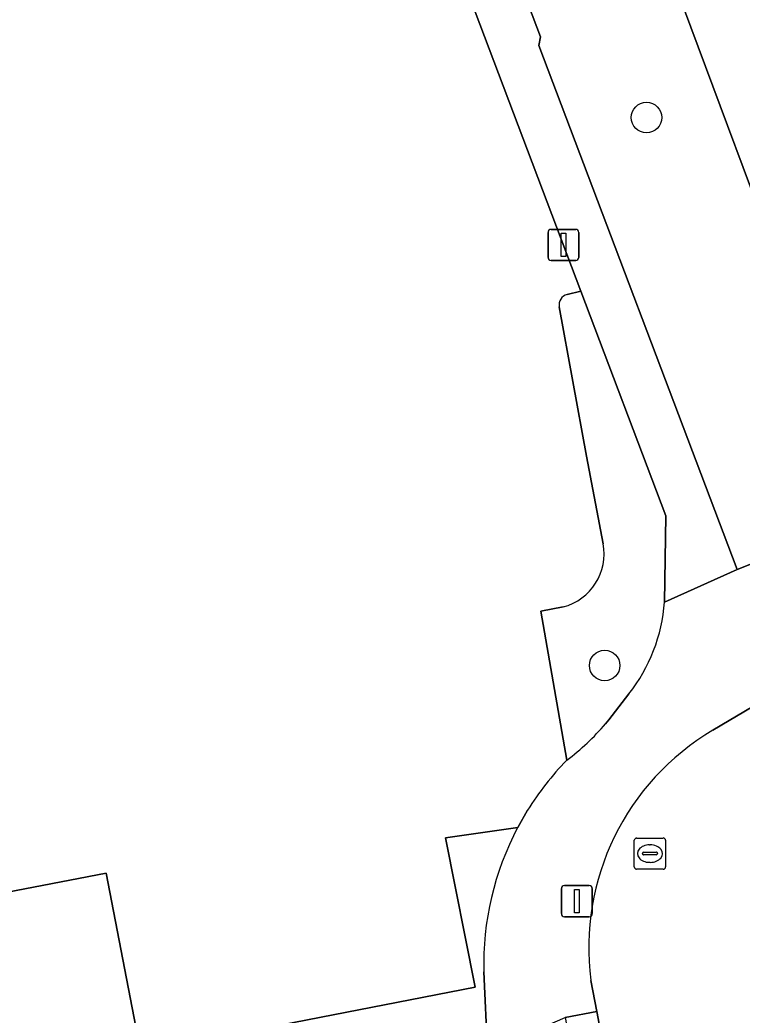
# Model space of a CAD drawing. Extents: x 159262 to 160143, y 383399 to 384319.
# Drawn here: x 159331.63 to 159354.79, y 383878.17 to 383910.07 of the extents above; entities that cross this region are included whole.
import ezdxf

# ---------------------------------------------------------------- set-up
doc = ezdxf.new("R2010")
doc.units = 0
for name, color, linetype in [('IMGEO_Boom', 7, 'Continuous'), ('IMGEO_Erf', 7, 'Continuous'), ('IMGEO_Groenvoorziening', 7, 'Continuous'), ('IMGEO_Lichtmast', 7, 'Continuous'), ('IMGEO_Pand', 7, 'Continuous'), ('IMGEO_Rijbaan_lokaal_open', 7, 'Continuous'), ('IMGEO_Rioolput', 7, 'Continuous'), ('IMGEO_Voetpad_open', 7, 'Continuous')]:
    doc.layers.add(name, color=color, linetype=linetype)

msp = doc.modelspace()

# ---------------------------------------------------------------- linework, layer by layer
at = {"layer": 'IMGEO_Boom'}
for centre in [(159351.727, 383906.936), (159350.385, 383889.373)]:
    msp.add_circle(centre, 0.489, dxfattribs=at)
at = {"layer": 'IMGEO_Erf'}
for points in [[(159349.186, 383901.27), (159349.624, 383901.374), (159338.161, 383931.663), (159336.704, 383935.555), (159334.191, 383935.055), (159333.79, 383937.191), (159331.829, 383936.824), (159330.93, 383941.728), (159333.595, 383942.229), (159335.725, 383937.554), (159336.043, 383937.614), (159335.499, 383939.052)], [(159344.204, 383933.471), (159339.87, 383931.849), (159348.323, 383909.525), (159348.27, 383909.245), (159354.634, 383892.446), (159357.328, 383893.521), (159359.454, 383894.369), (159391.087, 383906.525), (159403.464, 383911.157), (159412.277, 383914.472)], [(159378.937, 383910.729), (159379.258, 383909.858), (159379.136, 383909.813), (159378.815, 383910.684), (159373.326, 383908.62), (159373.651, 383907.742), (159373.531, 383907.692), (159373.204, 383908.575), (159367.722, 383906.498), (159368.044, 383905.618), (159367.917, 383905.574), (159367.6, 383906.453), (159362.107, 383904.377), (159362.437, 383903.507), (159362.313, 383903.46), (159361.985, 383904.332), (159356.515, 383902.181), (159356.921, 383901.091), (159356.474, 383900.927), (159352.679, 383911.103)], [(159350.335, 383893.278), (159349.806, 383896.084), (159348.93, 383900.865)], [(159349.169, 383886.335), (159348.338, 383891.116), (159349.057, 383891.249)], [(159328.559, 383881.593), (159334.397, 383882.722), (159335.77, 383875.636), (159336.12, 383875.702), (159335.86, 383877.046), (159346.237, 383879.058), (159345.282, 383883.846), (159347.596, 383884.18), (159347.915, 383884.736)]]:
    msp.add_lwpolyline(points, dxfattribs=at)
for centre, radius, start, end in [((159349.268, 383900.935), 0.345, 103.6861, 191.72), ((159348.606, 383892.95), 1.76, 284.8473, 10.7418), ((159355.888, 383879.774), 9.391, 135.6838, 148.1062)]:
    msp.add_arc(centre, radius, start, end, dxfattribs=at)
at = {"layer": 'IMGEO_Groenvoorziening'}
for points in [[(159352.307, 383891.408), (159352.348, 383894.175), (159349.624, 383901.374), (159349.186, 383901.27)], [(159348.93, 383900.865), (159349.806, 383896.084), (159350.335, 383893.278)], [(159349.057, 383891.249), (159348.338, 383891.116), (159349.169, 383886.335)], [(159350.417, 383887.508), (159350.516, 383887.634), (159351.164, 383888.461)], [(159347.596, 383884.18), (159345.282, 383883.846), (159346.237, 383879.058), (159335.86, 383877.046), (159336.12, 383875.702), (159335.77, 383875.636), (159335.897, 383874.965), (159346.141, 383876.919), (159346.631, 383877.015), (159346.51, 383879.554)]]:
    msp.add_lwpolyline(points, dxfattribs=at)
for centre, radius, start, end in [((159349.268, 383900.935), 0.345, 103.6861, 191.72), ((159348.606, 383892.95), 1.76, 284.8473, 10.7418), ((159346.854, 383891.828), 5.469, 322.0041, 355.5981), ((159344.388, 383892.672), 7.938, 307.0327, 319.4186), ((159355.851, 383879.802), 9.345, 152.0591, 181.5179)]:
    msp.add_arc(centre, radius, start, end, dxfattribs=at)
at = {"layer": 'IMGEO_Lichtmast'}
for p, q in [((159348.569, 383902.453), (159348.569, 383903.253)), ((159348.569, 383903.253), (159348.569, 383902.453)), ((159348.669, 383903.353), (159349.459, 383903.353)), ((159349.459, 383903.353), (159348.669, 383903.353)), ((159349.559, 383903.253), (159349.559, 383902.453)), ((159349.559, 383902.453), (159349.559, 383903.253)), ((159349.459, 383902.353), (159348.669, 383902.353)), ((159348.669, 383902.353), (159349.459, 383902.353)), ((159349.098, 383882.321), (159349.888, 383882.321)), ((159349.888, 383882.321), (159349.098, 383882.321)), ((159348.998, 383881.421), (159348.998, 383882.221)), ((159348.998, 383882.221), (159348.998, 383881.421)), ((159349.988, 383882.221), (159349.988, 383881.421)), ((159349.988, 383881.421), (159349.988, 383882.221)), ((159349.888, 383881.321), (159349.098, 383881.321)), ((159349.098, 383881.321), (159349.888, 383881.321))]:
    msp.add_line(p, q, dxfattribs=at)
for points in [[(159348.989, 383903.228), (159349.139, 383903.228), (159349.139, 383902.478), (159348.989, 383902.478), (159348.989, 383903.228)], [(159349.418, 383882.196), (159349.568, 383882.196), (159349.568, 383881.446), (159349.418, 383881.446), (159349.418, 383882.196)]]:
    msp.add_lwpolyline(points, dxfattribs=at)
for centre, start, end in [((159348.669, 383903.253), 90, 180), ((159348.669, 383903.253), 90, 180), ((159349.459, 383903.253), 0, 90), ((159349.459, 383903.253), 360, 90), ((159348.669, 383902.453), 180, 270), ((159348.669, 383902.453), 180, 270), ((159349.459, 383902.453), 270, 0), ((159349.459, 383902.453), 270, 0), ((159349.098, 383882.221), 90, 180), ((159349.098, 383882.221), 90, 180), ((159349.888, 383882.221), 0, 90), ((159349.888, 383882.221), 360, 90), ((159349.098, 383881.421), 180, 270), ((159349.098, 383881.421), 180, 270), ((159349.888, 383881.421), 270, 0), ((159349.888, 383881.421), 270, 0)]:
    msp.add_arc(centre, 0.1, start, end, dxfattribs=at)
at = {"layer": 'IMGEO_Pand'}
msp.add_lwpolyline([(159352.679, 383911.103), (159356.474, 383900.927), (159356.921, 383901.091), (159356.515, 383902.181), (159361.985, 383904.332), (159362.313, 383903.46), (159362.437, 383903.507), (159362.107, 383904.377), (159367.6, 383906.453), (159367.917, 383905.574), (159368.044, 383905.618), (159367.722, 383906.498), (159373.204, 383908.575), (159373.531, 383907.692), (159373.651, 383907.742), (159373.326, 383908.62), (159378.815, 383910.684), (159379.136, 383909.813), (159379.258, 383909.858), (159378.937, 383910.729)], dxfattribs=at)
at = {"layer": 'IMGEO_Rijbaan_lokaal_open'}
for points in [[(159358.957, 383882.315), (159361.319, 383883.185), (159362.763, 383883.722), (159360.29, 383890.372), (159358.892, 383889.815), (159357.811, 383889.405), (159357.368, 383889.209), (159356.469, 383888.77), (159355.133, 383888.057), (159353.851, 383887.296)], [(159349.939, 383879.282), (159350.139, 383878.285), (159350.877, 383874.361), (159351.177, 383872.768), (159351.327, 383871.914), (159351.349, 383871.798), (159352.333, 383866.611), (159353.392, 383861.174), (159353.566, 383860.305), (159354.188, 383856.861), (159354.311, 383856.268), (159354.446, 383855.504), (159356.402, 383845.497), (159356.907, 383843.958), (159358.398, 383834.932), (159358.725, 383833.228)]]:
    msp.add_lwpolyline(points, dxfattribs=at)
msp.add_lwpolyline([(159334.397, 383882.722), (159328.559, 383881.593), (159328.749, 383880.666), (159328.413, 383880.578), (159329.077, 383877.128), (159319.475, 383874.969), (159315.702, 383874.25), (159310.579, 383873.273), (159310.508, 383873.119), (159311.553, 383867.258), (159312.476, 383867.433), (159336.505, 383871.985), (159335.897, 383874.965), (159335.77, 383875.636)], close=True, dxfattribs=at)
msp.add_arc((159357.98, 383880.319), 8.107, 120.614, 187.3478, dxfattribs=at)
at = {"layer": 'IMGEO_Rioolput'}
for p, q in [((159351.336, 383882.918), (159351.336, 383883.77)), ((159351.411, 383883.844), (159352.263, 383883.844)), ((159351.824, 383883.624), (159351.849, 383883.624)), ((159352.337, 383883.77), (159352.337, 383882.918)), ((159351.595, 383883.338), (159351.595, 383883.35)), ((159352.033, 383883.301), (159351.635, 383883.301)), ((159351.638, 383883.387), (159352.036, 383883.387)), ((159352.079, 383883.35), (159352.079, 383883.338)), ((159351.847, 383883.064), (159351.822, 383883.064)), ((159352.263, 383882.844), (159351.411, 383882.844))]:
    msp.add_line(p, q, dxfattribs=at)
for points in [[(159351.336, 383882.918), (159351.336, 383883.77)], [(159351.411, 383883.844), (159352.263, 383883.844)], [(159352.337, 383883.77), (159352.337, 383882.918)], [(159352.263, 383882.844), (159351.411, 383882.844)]]:
    msp.add_lwpolyline(points, dxfattribs=at)
for centre, radius, start, end in [((159351.413, 383883.768), 0.0765, 91.552, 178.448), ((159351.413, 383883.768), 0.0765, 91.552, 178.448), ((159352.261, 383883.768), 0.0765, 1.552, 88.448), ((159352.261, 383883.768), 0.0765, 1.552, 88.448), ((159351.635, 383883.347), 0.0403, 85.8775, 175.7526), ((159351.632, 383883.337), 0.0366, 178.938, 274.7102), ((159352.036, 383883.344), 0.043, 264.8664, 352.4533), ((159352.04, 383883.349), 0.0386, 1.7309, 96.639), ((159351.413, 383882.92), 0.0765, 181.552, 268.448), ((159351.413, 383882.92), 0.0765, 181.552, 268.448), ((159352.261, 383882.92), 0.0765, 271.552, 358.448), ((159352.261, 383882.92), 0.0765, 271.552, 358.448)]:
    msp.add_arc(centre, radius, start, end, dxfattribs=at)
for centre, major_axis, ratio, start_param, end_param in [((159351.823, 383883.344), (-0.387, 0.002), 0.722429, 4.712389, 7.853982), ((159351.848, 383883.344), (-0.39, 0.002), 0.717154, 1.570796, 4.712389)]:
    msp.add_ellipse(centre, major_axis=major_axis, ratio=ratio, start_param=start_param, end_param=end_param, dxfattribs=at)
at = {"layer": 'IMGEO_Voetpad_open'}
for points in [[(159344.058, 383933.891), (159338.276, 383931.706), (159338.161, 383931.663), (159349.624, 383901.374), (159352.348, 383894.175), (159352.307, 383891.408), (159354.634, 383892.446), (159348.27, 383909.245)], [(159348.27, 383909.245), (159348.323, 383909.525), (159339.87, 383931.849), (159344.204, 383933.471)], [(159412.277, 383914.472), (159403.464, 383911.157), (159391.087, 383906.525), (159359.454, 383894.369), (159357.328, 383893.521), (159354.634, 383892.446), (159352.307, 383891.408)], [(159353.851, 383887.296), (159355.133, 383888.057), (159356.469, 383888.77), (159357.368, 383889.209), (159357.811, 383889.405), (159358.892, 383889.815), (159360.29, 383890.372)], [(159351.164, 383888.461), (159350.516, 383887.634), (159350.417, 383887.508)], [(159347.915, 383884.736), (159347.596, 383884.18)], [(159346.51, 383879.554), (159346.631, 383877.015), (159349.117, 383878.093), (159350.139, 383878.285), (159349.939, 383879.282)]]:
    msp.add_lwpolyline(points, dxfattribs=at)
msp.add_lwpolyline([(159350.139, 383878.285), (159349.117, 383878.093), (159349.855, 383874.169), (159350.877, 383874.361)], close=True, dxfattribs=at)
for centre, radius, start, end in [((159346.854, 383891.828), 5.469, 322.0041, 355.5981), ((159344.388, 383892.672), 7.938, 307.0327, 319.4186), ((159357.98, 383880.319), 8.107, 120.614, 187.3478), ((159355.888, 383879.774), 9.391, 135.6838, 148.1062), ((159355.851, 383879.802), 9.345, 152.0591, 181.5179)]:
    msp.add_arc(centre, radius, start, end, dxfattribs=at)

doc.saveas('drawing.dxf')
